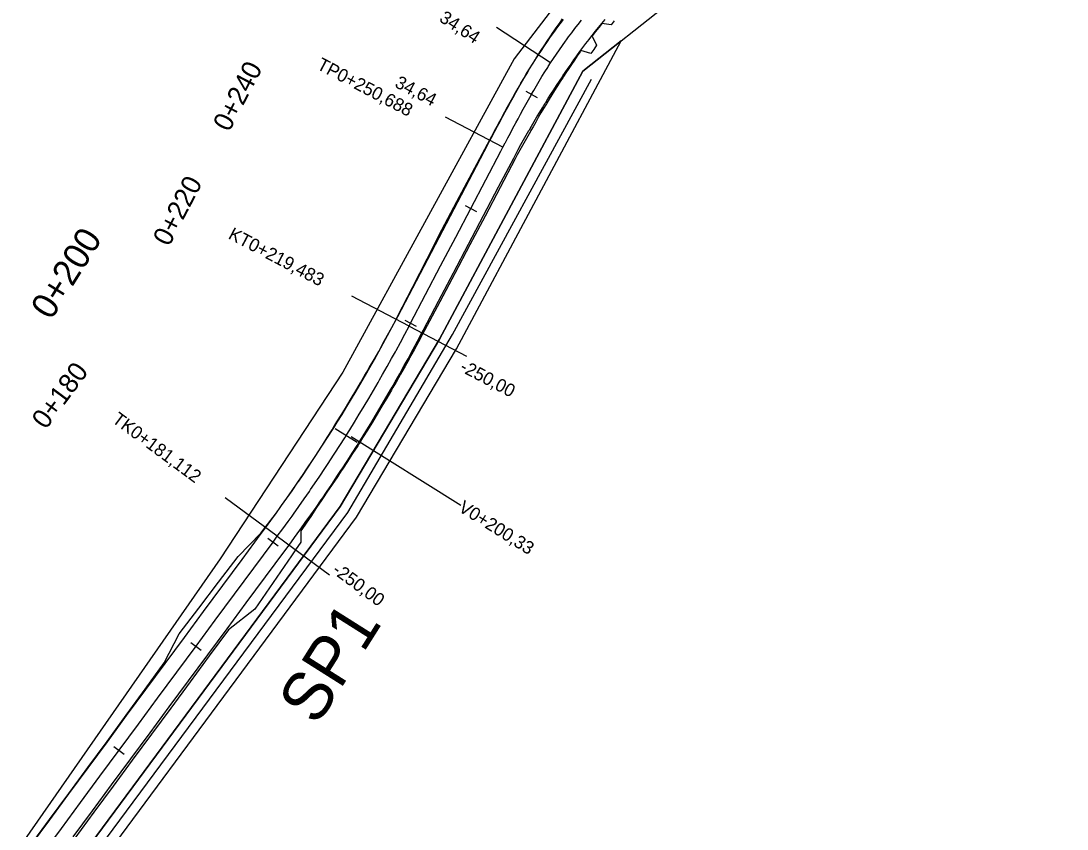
# Model space of a CAD drawing. Extents: x -636600 to -628587, y -1090963 to -1085869.
# Drawn here: x -635071.7 to -634910.1, y -1088839 to -1088714.1 of the extents above; entities that cross this region are included whole.
import ezdxf

# ---------------------------------------------------------------- set-up
doc = ezdxf.new("R2010")
doc.units = 0
for name, color, linetype in [('01_PARCELY_NÁVRH_PC', 7, 'Continuous'), ('03_PC_OBJEKTY_STAV', 7, 'Continuous'), ('06_ÚSES_IP_NAVRH', 7, 'Continuous'), ('HEKTOMETRY100', 7, 'Continuous'), ('HEKTOMETRY20', 7, 'Continuous'), ('HL_BODY', 7, 'Continuous'), ('POLOMERY', 7, 'Continuous'), ('situace_osa', 7, 'Continuous'), ('situace_těleso', 7, 'Continuous'), ('situace_vozovka', 7, 'Continuous'), ('VRCHOLY', 7, 'Continuous')]:
    doc.layers.add(name, color=color, linetype=linetype)

msp = doc.modelspace()

# ---------------------------------------------------------------- linework, layer by layer
at = {"layer": '01_PARCELY_NÁVRH_PC'}
for points in [[(-634861.29, -1088662.55), (-634916.65, -1088673.39), (-634939.28, -1088680.12), (-634951.36, -1088684.51), (-634967.33, -1088691.91), (-634983.87, -1088704.68), (-634995.51, -1088719.97), (-635021.98, -1088768.35), (-635040.92, -1088797.21), (-635078.05, -1088850.49), (-635098.99, -1088876.35), (-635105.07, -1088879.12), (-635110.88, -1088888.39), (-635119.1, -1088902.88), (-635126.27, -1088922.85), (-635127.59, -1088927.58), (-635130.38, -1088937.08), (-635132.64, -1088944.55), (-635134.08, -1088948.9), (-635141.78, -1088965.52), (-635145.13, -1088972.03), (-635147.95, -1088976.12), (-635154.73, -1088985.94)], [(-635153.56, -1088999.63), (-635131.9, -1088967.9), (-635114.47, -1088929.52), (-635113.55, -1088922.94), (-635105.31, -1088903.63), (-635101.54, -1088905.22), (-635094.81, -1088889.19), (-635080.24, -1088867.26), (-635022.41, -1088789.13), (-635007.04, -1088763.27), (-634984.89, -1088721.83), (-634957.8, -1088700.36), (-634947.7, -1088694.08), (-634936.69, -1088689.67), (-634913.24, -1088683.86), (-634889.39, -1088680.18)]]:
    msp.add_lwpolyline(points, dxfattribs=at)
msp.add_lwpolyline([(-635080.24, -1088867.26), (-635077.78, -1088868.98), (-635019.9, -1088790.79), (-635004.42, -1088764.74), (-634978.99, -1088717.15), (-634984.89, -1088721.83), (-635007.04, -1088763.27), (-635022.41, -1088789.13)], close=True, dxfattribs=at)
at = {"layer": '06_ÚSES_IP_NAVRH'}
msp.add_lwpolyline([(-635077.87, -1088866.44), (-635021.22, -1088790.03), (-635005.04, -1088762.52), (-634983.55, -1088723.1)], dxfattribs=at)
at = {"layer": 'HEKTOMETRY100'}
msp.add_lwpolyline([(-635023.16, -1088777.07), (-635019.78, -1088779.2)], dxfattribs=at)
at = {"layer": 'HEKTOMETRY20'}
for points in [[(-634993.7, -1088724.93), (-634991.97, -1088725.92)], [(-635003.11, -1088742.62), (-635001.34, -1088743.55)], [(-635012.4, -1088760.33), (-635010.63, -1088761.26)], [(-635033.58, -1088794.03), (-635031.97, -1088795.22)], [(-635045.47, -1088810.12), (-635043.86, -1088811.31)], [(-635057.36, -1088826.2), (-635055.75, -1088827.39)]]:
    msp.add_lwpolyline(points, dxfattribs=at)
at = {"layer": 'HL_BODY'}
for points in [[(-634989.88, -1088720.56), (-634998.26, -1088715.11)], [(-634997.26, -1088733.62), (-635006.12, -1088728.97)], [(-635011.76, -1088761.25), (-635020.61, -1088756.61)], [(-635032.11, -1088793.73), (-635040.15, -1088787.79)]]:
    msp.add_lwpolyline(points, dxfattribs=at)
at = {"layer": 'POLOMERY'}
for points in [[(-634989.88, -1088720.56), (-634998.26, -1088715.11)], [(-634997.26, -1088733.62), (-635006.12, -1088728.97)], [(-635011.76, -1088761.25), (-635002.9, -1088765.9)], [(-635032.11, -1088793.73), (-635024.07, -1088799.68)]]:
    msp.add_lwpolyline(points, dxfattribs=at)
at = {"layer": 'situace_osa'}
msp.add_lwpolyline([(-635068.44, -1088842.88), (-635065.47, -1088838.86), (-635062.5, -1088834.84), (-635059.52, -1088830.81), (-635056.55, -1088826.79), (-635053.58, -1088822.77), (-635050.61, -1088818.75), (-635047.63, -1088814.73), (-635044.66, -1088810.71), (-635041.69, -1088806.69), (-635038.72, -1088802.67), (-635035.75, -1088798.65), (-635032.77, -1088794.63), (-635032.11, -1088793.73), (-635031.27, -1088792.59), (-635030.44, -1088791.44), (-635029.83, -1088790.59), (-635029.61, -1088790.29), (-635028.79, -1088789.13), (-635027.97, -1088787.96), (-635027.16, -1088786.79), (-635026.96, -1088786.5), (-635026.36, -1088785.62), (-635025.56, -1088784.44), (-635024.78, -1088783.26), (-635024.17, -1088782.34), (-635023.99, -1088782.07), (-635023.22, -1088780.88), (-635022.45, -1088779.69), (-635021.69, -1088778.49), (-635021.47, -1088778.14), (-635020.93, -1088777.28), (-635020.19, -1088776.07), (-635019.45, -1088774.86), (-635018.85, -1088773.88), (-635018.71, -1088773.64), (-635017.98, -1088772.42), (-635017.26, -1088771.2), (-635016.55, -1088769.97), (-635016.32, -1088769.57), (-635015.84, -1088768.74), (-635015.15, -1088767.5), (-635014.45, -1088766.26), (-635013.87, -1088765.2), (-635013.77, -1088765.01), (-635013.09, -1088763.76), (-635012.42, -1088762.51), (-635011.76, -1088761.25), (-635011.52, -1088760.8), (-635009.19, -1088756.37), (-635006.87, -1088751.94), (-635004.55, -1088747.51), (-635002.22, -1088743.08), (-634999.9, -1088738.66), (-634997.58, -1088734.23), (-634997.26, -1088733.62), (-634996.88, -1088732.9), (-634996.87, -1088732.88), (-634996.48, -1088732.14), (-634996.1, -1088731.41), (-634995.71, -1088730.67), (-634995.32, -1088729.93), (-634995.25, -1088729.81), (-634994.92, -1088729.2), (-634994.53, -1088728.47), (-634994.13, -1088727.73), (-634993.72, -1088727), (-634993.32, -1088726.28), (-634992.91, -1088725.55), (-634992.84, -1088725.43), (-634992.49, -1088724.83), (-634992.07, -1088724.11), (-634991.65, -1088723.39), (-634991.22, -1088722.68), (-634990.78, -1088721.97), (-634990.33, -1088721.27), (-634990.26, -1088721.14), (-634989.88, -1088720.56), (-634989.44, -1088719.89), (-634989.43, -1088719.88), (-634988.98, -1088719.21), (-634988.52, -1088718.54), (-634988.05, -1088717.88), (-634987.58, -1088717.21), (-634987.44, -1088717.02), (-634987.1, -1088716.56), (-634986.61, -1088715.91), (-634986.12, -1088715.26), (-634985.68, -1088714.7), (-634985.62, -1088714.62), (-634985.11, -1088713.99)], dxfattribs=at)
at = {"layer": 'situace_těleso'}
for points in [[(-635070.27, -1088841.53), (-635067.32, -1088837.49), (-635064.31, -1088833.49), (-635061.36, -1088829.46), (-635058.38, -1088825.44), (-635055.45, -1088821.39), (-635052.52, -1088817.34), (-635049.58, -1088813.29), (-635047.27, -1088808.78), (-635044.24, -1088804.81), (-635041.21, -1088800.83), (-635038.17, -1088796.86), (-635034.66, -1088793.23), (-635033.98, -1088792.36), (-635033.12, -1088791.24), (-635032.26, -1088790.12), (-635031.66, -1088789.28), (-635031.45, -1088788.97), (-635030.64, -1088787.82), (-635029.83, -1088786.67), (-635029.03, -1088785.51), (-635028.83, -1088785.21), (-635028.24, -1088784.34), (-635027.46, -1088783.17), (-635026.68, -1088782), (-635026.08, -1088781.09), (-635025.91, -1088780.82), (-635025.14, -1088779.64), (-635024.39, -1088778.45), (-635023.63, -1088777.26), (-635023.42, -1088776.91), (-635022.89, -1088776.06), (-635022.15, -1088774.86), (-635021.42, -1088773.66), (-635020.84, -1088772.68), (-635020.7, -1088772.45), (-635019.98, -1088771.24), (-635019.27, -1088770.03), (-635018.57, -1088768.81), (-635018.34, -1088768.41), (-635017.87, -1088767.58), (-635017.14, -1088766.38), (-635016.44, -1088765.16), (-635015.88, -1088764.11), (-635015.78, -1088763.91), (-635015.11, -1088762.67), (-635014.43, -1088761.44), (-635013.76, -1088760.2), (-635013.52, -1088759.75), (-635011.23, -1088755.3), (-635008.96, -1088750.84), (-635006.69, -1088746.39), (-635004.36, -1088741.97), (-635002, -1088737.56), (-634999.65, -1088733.14), (-634999.32, -1088732.54), (-634998.94, -1088731.82), (-634998.93, -1088731.8), (-634998.53, -1088731.07), (-634998.14, -1088730.33), (-634997.74, -1088729.59), (-634997.34, -1088728.85), (-634997.27, -1088728.72), (-634996.94, -1088728.11), (-634996.54, -1088727.37), (-634996.13, -1088726.64), (-634995.72, -1088725.9), (-634995.3, -1088725.16), (-634994.88, -1088724.43), (-634994.81, -1088724.3), (-634994.46, -1088723.69), (-634994.03, -1088722.96), (-634993.59, -1088722.23), (-634993.15, -1088721.5), (-634992.7, -1088720.77), (-634992.25, -1088720.05), (-634992.17, -1088719.92), (-634991.79, -1088719.33), (-634991.32, -1088718.63), (-634991.32, -1088718.63), (-634990.86, -1088717.94), (-634990.41, -1088717.23), (-634989.95, -1088716.53), (-634989.49, -1088715.83), (-634989.35, -1088715.62), (-634989.02, -1088715.14), (-634988.53, -1088714.46), (-634988.03, -1088713.79)], [(-634980.07, -1088714.07), (-634980.53, -1088714.7), (-634981.96, -1088714.5), (-634982.23, -1088714.84), (-634982.45, -1088715.12), (-634982.94, -1088715.74), (-634983.42, -1088716.35), (-634983.48, -1088716.43), (-634982.78, -1088717.84), (-634983.22, -1088718.48), (-634983.65, -1088719.11), (-634985.19, -1088718.66), (-634985.32, -1088718.85), (-634985.77, -1088719.5), (-634986.21, -1088720.15), (-634986.64, -1088720.8), (-634987.07, -1088721.46), (-634987.07, -1088721.46), (-634987.51, -1088722.11), (-634987.88, -1088722.66), (-634987.96, -1088722.78), (-634988.4, -1088723.45), (-634988.84, -1088724.13), (-634989.27, -1088724.82), (-634989.7, -1088725.51), (-634990.12, -1088726.2), (-634990.47, -1088726.78), (-634990.54, -1088726.9), (-634990.96, -1088727.6), (-634991.37, -1088728.31), (-634991.78, -1088729.02), (-634992.19, -1088729.73), (-634992.6, -1088730.45), (-634992.94, -1088731.04), (-634993.01, -1088731.17), (-634993.42, -1088731.88), (-634993.83, -1088732.6), (-634994.24, -1088733.32), (-634994.65, -1088734.05), (-634994.66, -1088734.06), (-634995.04, -1088734.78), (-634995.36, -1088735.39), (-634997.69, -1088739.82), (-635000.01, -1088744.24), (-635002.34, -1088748.67), (-635004.67, -1088753.1), (-635007.02, -1088757.51), (-635009.36, -1088761.92), (-635009.61, -1088762.38), (-635010.28, -1088763.65), (-635010.97, -1088764.91), (-635011.66, -1088766.17), (-635011.76, -1088766.36), (-635012.35, -1088767.42), (-635013.06, -1088768.67), (-635013.77, -1088769.92), (-635014.25, -1088770.75), (-635014.49, -1088771.16), (-635015.21, -1088772.4), (-635015.94, -1088773.63), (-635016.68, -1088774.86), (-635016.82, -1088775.1), (-635017.41, -1088776.09), (-635018.16, -1088777.32), (-635018.93, -1088778.53), (-635019.47, -1088779.39), (-635019.69, -1088779.74), (-635020.47, -1088780.95), (-635021.25, -1088782.15), (-635022.04, -1088783.35), (-635022.22, -1088783.62), (-635022.83, -1088784.55), (-635023.64, -1088785.74), (-635024.44, -1088786.92), (-635025.05, -1088787.8), (-635025.25, -1088788.1), (-635026.04, -1088789.3), (-635026.84, -1088790.5), (-635027.64, -1088791.69), (-635027.85, -1088792), (-635028.45, -1088792.88), (-635028.5, -1088794.62), (-635029.3, -1088795.81), (-635029.93, -1088796.73), (-635032.76, -1088800.86), (-635035.59, -1088804.98), (-635039.67, -1088808.18), (-635042.66, -1088812.19), (-635045.6, -1088816.23), (-635048.57, -1088820.26), (-635051.54, -1088824.28), (-635054.52, -1088828.3), (-635057.49, -1088832.31), (-635060.45, -1088836.34), (-635063.41, -1088840.38)]]:
    msp.add_lwpolyline(points, dxfattribs=at)
at = {"layer": 'situace_vozovka'}
for points in [[(-635070.25, -1088841.54), (-635067.28, -1088837.52), (-635064.31, -1088833.5), (-635061.33, -1088829.48), (-635058.36, -1088825.46), (-635055.39, -1088821.44), (-635052.42, -1088817.42), (-635049.44, -1088813.39), (-635046.47, -1088809.37), (-635043.5, -1088805.35), (-635040.53, -1088801.33), (-635037.55, -1088797.31), (-635034.58, -1088793.29), (-635033.92, -1088792.4), (-635033.09, -1088791.26), (-635032.26, -1088790.12), (-635031.66, -1088789.28), (-635031.44, -1088788.98), (-635030.62, -1088787.83), (-635029.82, -1088786.68), (-635029.02, -1088785.52), (-635028.81, -1088785.22), (-635028.22, -1088784.36), (-635027.43, -1088783.19), (-635026.65, -1088782.02), (-635026.05, -1088781.11), (-635025.88, -1088780.84), (-635025.11, -1088779.66), (-635024.35, -1088778.48), (-635023.59, -1088777.29), (-635023.37, -1088776.94), (-635022.84, -1088776.09), (-635022.1, -1088774.9), (-635021.37, -1088773.69), (-635020.78, -1088772.72), (-635020.64, -1088772.49), (-635019.92, -1088771.28), (-635019.21, -1088770.06), (-635018.5, -1088768.85), (-635018.27, -1088768.45), (-635017.8, -1088767.62), (-635017.11, -1088766.4), (-635016.42, -1088765.17), (-635015.85, -1088764.12), (-635015.74, -1088763.93), (-635015.07, -1088762.7), (-635014.41, -1088761.45), (-635013.75, -1088760.21), (-635013.51, -1088759.75), (-635011.19, -1088755.32), (-635008.86, -1088750.89), (-635006.54, -1088746.47), (-635004.22, -1088742.04), (-635001.89, -1088737.61), (-634999.57, -1088733.18), (-634999.25, -1088732.57), (-634998.87, -1088731.85), (-634998.86, -1088731.84), (-634998.48, -1088731.1), (-634998.09, -1088730.36), (-634997.69, -1088729.62), (-634997.3, -1088728.87), (-634997.23, -1088728.75), (-634996.9, -1088728.13), (-634996.5, -1088727.39), (-634996.1, -1088726.65), (-634995.69, -1088725.91), (-634995.28, -1088725.17), (-634994.86, -1088724.44), (-634994.79, -1088724.31), (-634994.44, -1088723.7), (-634994.01, -1088722.97), (-634993.58, -1088722.24), (-634993.14, -1088721.51), (-634992.69, -1088720.78), (-634992.23, -1088720.06), (-634992.15, -1088719.93), (-634991.77, -1088719.34), (-634991.31, -1088718.64), (-634991.31, -1088718.64), (-634990.84, -1088717.95), (-634990.37, -1088717.26), (-634989.89, -1088716.57), (-634989.4, -1088715.89), (-634989.25, -1088715.69), (-634988.91, -1088715.22), (-634988.41, -1088714.55), (-634987.9, -1088713.89)], [(-635063.66, -1088840.19), (-635060.69, -1088836.17), (-635057.71, -1088832.15), (-635054.74, -1088828.13), (-635051.77, -1088824.11), (-635048.8, -1088820.09), (-635045.83, -1088816.07), (-635042.85, -1088812.05), (-635039.88, -1088808.03), (-635036.91, -1088804.01), (-635033.94, -1088799.99), (-635030.96, -1088795.97), (-635030.3, -1088795.07), (-635029.45, -1088793.92), (-635028.61, -1088792.76), (-635028, -1088791.9), (-635027.78, -1088791.59), (-635026.95, -1088790.42), (-635026.12, -1088789.25), (-635025.31, -1088788.07), (-635025.1, -1088787.77), (-635024.5, -1088786.88), (-635023.7, -1088785.7), (-635022.9, -1088784.5), (-635022.29, -1088783.58), (-635022.11, -1088783.31), (-635021.33, -1088782.1), (-635020.55, -1088780.9), (-635019.79, -1088779.69), (-635019.56, -1088779.33), (-635019.02, -1088778.47), (-635018.27, -1088777.25), (-635017.52, -1088776.03), (-635016.92, -1088775.04), (-635016.78, -1088774.8), (-635016.05, -1088773.57), (-635015.32, -1088772.33), (-635014.6, -1088771.09), (-635014.37, -1088770.69), (-635013.89, -1088769.85), (-635013.18, -1088768.6), (-635012.49, -1088767.35), (-635011.9, -1088766.29), (-635011.79, -1088766.09), (-635011.11, -1088764.83), (-635010.43, -1088763.57), (-635009.76, -1088762.3), (-635009.52, -1088761.84), (-635007.2, -1088757.41), (-635004.88, -1088752.99), (-635002.55, -1088748.56), (-635000.23, -1088744.13), (-634997.91, -1088739.7), (-634995.59, -1088735.27), (-634995.27, -1088734.66), (-634994.89, -1088733.94), (-634994.88, -1088733.93), (-634994.47, -1088733.2), (-634994.06, -1088732.48), (-634993.65, -1088731.76), (-634993.23, -1088731.04), (-634993.16, -1088730.92), (-634992.82, -1088730.33), (-634992.4, -1088729.62), (-634991.99, -1088728.91), (-634991.57, -1088728.2), (-634991.14, -1088727.5), (-634990.72, -1088726.8), (-634990.64, -1088726.68), (-634990.29, -1088726.11), (-634989.85, -1088725.42), (-634989.41, -1088724.73), (-634988.97, -1088724.05), (-634988.52, -1088723.38), (-634988.07, -1088722.71), (-634987.99, -1088722.59), (-634987.61, -1088722.04), (-634987.15, -1088721.4), (-634987.15, -1088721.4), (-634986.72, -1088720.75), (-634986.27, -1088720.1), (-634985.82, -1088719.46), (-634985.36, -1088718.82), (-634985.22, -1088718.63), (-634984.9, -1088718.19), (-634984.43, -1088717.56), (-634983.95, -1088716.94), (-634983.53, -1088716.4), (-634983.47, -1088716.32), (-634982.98, -1088715.7), (-634982.48, -1088715.1), (-634982.25, -1088714.82), (-634981.98, -1088714.49), (-634981.47, -1088713.89)]]:
    msp.add_lwpolyline(points, dxfattribs=at)
at = {"layer": 'VRCHOLY'}
msp.add_lwpolyline([(-635020.69, -1088778.28), (-635003.74, -1088788.9)], dxfattribs=at)

# ---------------------------------------------------------------- texts
at = {"layer": '03_PC_OBJEKTY_STAV'}
msp.add_text('SP1', height=7.5, rotation=57.7223, dxfattribs=at).set_placement((-635025.99, -1088823.19))
at = {"layer": 'HEKTOMETRY100'}
msp.add_text('0+200', height=4, rotation=57.8554, dxfattribs=at).set_placement((-635067.05, -1088760.45))
at = {"layer": 'HEKTOMETRY20'}
for s, rotation, p in [('0+240', 62.3205, (-635039.55, -1088731.36)), ('0+220', 62.3205, (-635048.84, -1088749.07)), ('0+180', 53.5265, (-635067.87, -1088777.34))]:
    msp.add_text(s, height=3, rotation=rotation, dxfattribs=at).set_placement(p)
at = {"layer": 'HL_BODY'}
for s, rotation, p in [('TP0+250,688', 332.3205, (-635026.15, -1088721.44)), ('KT0+219,483', 332.3205, (-635039.83, -1088747.66)), ('TK0+181,112', 323.5265, (-635057.78, -1088776))]:
    msp.add_text(s, height=2, rotation=rotation, dxfattribs=at).set_placement(p)
at = {"layer": 'POLOMERY'}
for s, rotation, p in [('34,64', 326.949, (-635007.23, -1088714.05)), ('34,64', 332.3205, (-635014.1, -1088724.22)), ('-250,00', 332.3205, (-635004.06, -1088768.11)), ('-250,00', 323.5265, (-635023.77, -1088799.28))]:
    msp.add_text(s, height=2, rotation=rotation, dxfattribs=at).set_placement(p)
at = {"layer": 'VRCHOLY'}
msp.add_text('V0+200,33', height=2, rotation=327.9235, dxfattribs=at).set_placement((-635004.27, -1088789.75))

doc.saveas('drawing.dxf')
